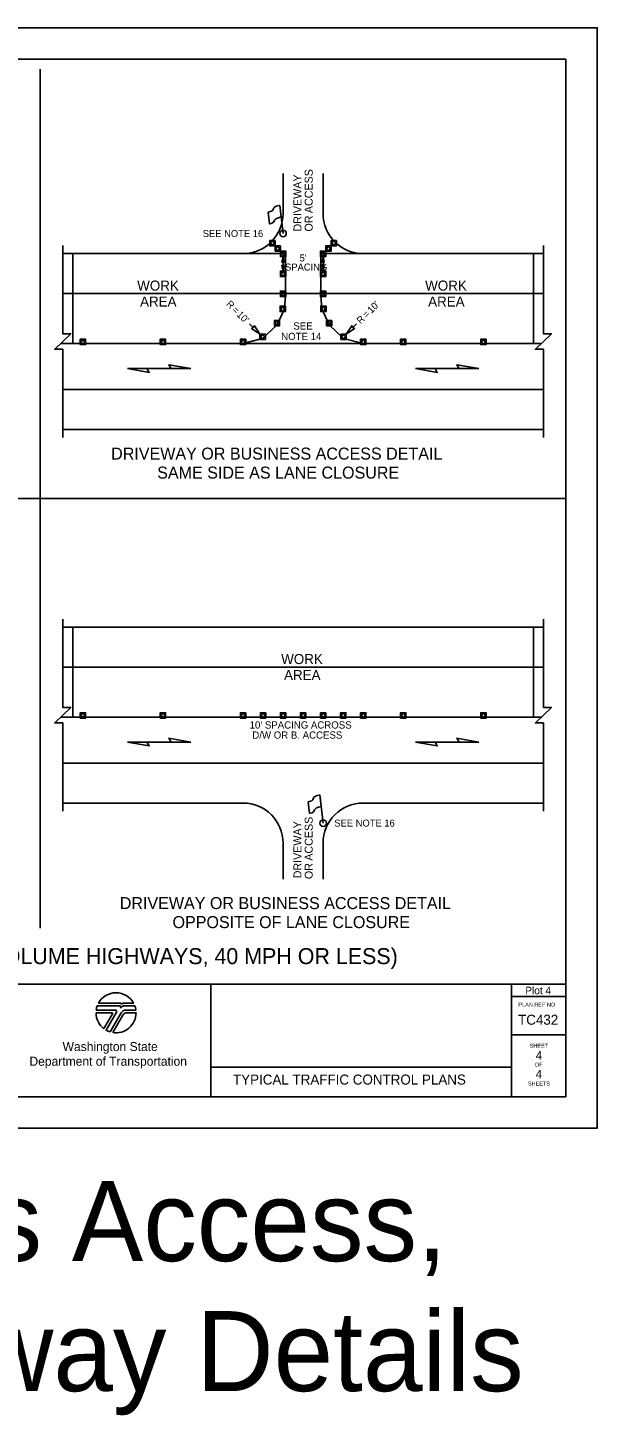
# Model space of a CAD drawing. Extents: x 99999.1 to 100095.7, y 99995 to 100010.7.
# Drawn here: x 100070.38 to 100076.06, y 99996.82 to 100010.69 of the extents above; entities that cross this region are included whole.
import ezdxf

# ---------------------------------------------------------------- set-up
doc = ezdxf.new("R2010")
doc.units = 0
for name, color, linetype in [('RD_ED_DrivewayEdge', 7, 'Continuous'), ('RD_ED_ShoulderPavedEdge', 7, 'Continuous'), ('RD_MK_LineEdgeWhite', 7, 'Continuous'), ('RD_MK_LineSkipCenter', 7, 'Continuous'), ('SH_DE_DetailHeading1Text', 7, 'Continuous'), ('SH_DE_DetailHeading2Text', 7, 'Continuous'), ('SH_GI_PlotLimits', 7, 'Continuous'), ('SH_GI_SheetBorder', 7, 'Continuous'), ('SH_GI_SheetLocationText', 7, 'Continuous'), ('SH_GI_SheetTextInCells', 7, 'Continuous'), ('SH_GI_TitleBlockText', 7, 'Continuous'), ('SH_GI_WSDOTLogo', 7, 'Continuous'), ('TR_WZ_FlaggingStation', 7, 'Continuous'), ('TR_WZ_TrafficCone', 7, 'Continuous'), ('TR_WZ_WorkAreaLabel', 7, 'Continuous'), ('TR_WZ_WorkZoneDetails', 7, 'Continuous'), ('TR_WZ_WorkZoneTextCurrent', 7, 'Continuous')]:
    doc.layers.add(name, color=color, linetype=linetype)

msp = doc.modelspace()

# ---------------------------------------------------------------- linework, layer by layer
at = {"layer": 'RD_ED_DrivewayEdge'}
for p, q in [((100072.925, 100008.83), (100072.925, 100009.23)), ((100073.325, 100008.83), (100073.325, 100009.23)), ((100072.925, 100002.536), (100072.925, 100002.176)), ((100073.325, 100002.536), (100073.325, 100002.176))]:
    msp.add_line(p, q, dxfattribs=at)
for centre, start, end in [((100072.525, 100008.83), 270, 0), ((100073.725, 100008.83), 180, 270), ((100072.525, 100002.536), 0, 90), ((100073.725, 100002.536), 90, 180)]:
    msp.add_arc(centre, 0.4, start, end, dxfattribs=at)
at = {"layer": 'RD_ED_ShoulderPavedEdge'}
for p, q in [((100070.725, 100008.43), (100072.525, 100008.43)), ((100073.725, 100008.43), (100075.525, 100008.43)), ((100070.725, 100006.67), (100075.525, 100006.67)), ((100070.725, 100004.696), (100075.525, 100004.696)), ((100070.725, 100002.936), (100072.525, 100002.936)), ((100073.725, 100002.936), (100075.525, 100002.936))]:
    msp.add_line(p, q, dxfattribs=at)
at = {"layer": 'RD_MK_LineEdgeWhite'}
for p, q in [((100070.725, 100008.03), (100075.525, 100008.03)), ((100070.725, 100007.07), (100075.525, 100007.07)), ((100070.725, 100004.296), (100075.525, 100004.296)), ((100070.725, 100003.336), (100075.525, 100003.336))]:
    msp.add_line(p, q, dxfattribs=at)
at = {"layer": 'RD_MK_LineSkipCenter'}
for points in [[(100075.504, 100007.53), (100070.704, 100007.53)], [(100075.504, 100003.796), (100070.704, 100003.796)]]:
    msp.add_lwpolyline(points, dxfattribs=at)
at = {"layer": 'SH_GI_PlotLimits'}
msp.add_lwpolyline([(100059.062, 99999.687), (100076.062, 99999.687), (100076.062, 100010.687), (100059.062, 100010.687)], close=True, dxfattribs=at)
at = {"layer": 'SH_GI_SheetBorder'}
for p, q in [((100060, 100010.375), (100075.75, 100010.375)), ((100075.75, 100010.375), (100075.75, 100000)), ((100060, 100001.126), (100075.75, 100001.126)), ((100072.205, 100001.126), (100072.205, 100000)), ((100075.208, 100001.126), (100075.208, 100000)), ((100075.208, 100001.001), (100075.75, 100001.001)), ((100075.208, 100000.618), (100075.75, 100000.618)), ((100072.205, 100000.295), (100075.208, 100000.295)), ((100060, 100000), (100075.75, 100000))]:
    msp.add_line(p, q, dxfattribs=at)
at = {"layer": 'SH_GI_WSDOTLogo'}
for p, q in [((100071.059, 100000.866), (100071.25, 100000.866)), ((100071.289, 100000.909), (100071.07, 100000.909)), ((100071.303, 100000.935), (100071.081, 100000.935)), ((100071.433, 100000.935), (100071.335, 100000.935)), ((100071.445, 100000.909), (100071.343, 100000.909)), ((100071.343, 100000.909), (100071.343, 100000.909)), ((100071.356, 100000.866), (100071.456, 100000.866)), ((100071.057, 100000.84), (100071.215, 100000.84)), ((100071.222, 100000.828), (100071.136, 100000.681)), ((100071.261, 100000.846), (100071.157, 100000.667)), ((100071.199, 100000.649), (100071.309, 100000.839)), ((100071.224, 100000.643), (100071.324, 100000.816)), ((100071.365, 100000.839), (100071.457, 100000.839))]:
    msp.add_line(p, q, dxfattribs=at)
for centre, radius, start, end in [((100071.257, 100000.84), 0.2, 28.4787, 151.532), ((100071.257, 100000.84), 0.2, 159.696, 172.5057), ((100071.25, 100000.853), 0.0131, 329.7683, 90), ((100071.289, 100000.895), 0.0148, 327.8418, 89.9985), ((100071.343, 100000.861), 0.0484, 89.9953, 147.8238), ((100071.303, 100000.926), 0.00903, 329.8742, 90.0033), ((100071.356, 100000.812), 0.0542, 90, 149.9974), ((100071.335, 100000.907), 0.0287, 90.0072, 148.1676), ((100071.257, 100000.84), 0.2, 7.4943, 20.2941), ((100071.257, 100000.84), 0.2, 179.9986, 232.8433), ((100071.215, 100000.832), 0.0082, 329.7436, 90), ((100071.257, 100000.84), 0.2, 260.5455, 359.8086), ((100071.365, 100000.792), 0.0476, 90, 150.0543), ((100071.257, 100000.84), 0.2, 239.7929, 253.0448)]:
    msp.add_arc(centre, radius, start, end, dxfattribs=at)
at = {"layer": 'TR_WZ_FlaggingStation'}
for p, q in [((100072.906, 100008.797), (100072.893, 100008.912)), ((100072.925, 100008.63), (100072.893, 100008.911)), ((100072.775, 100008.844), (100072.788, 100008.727)), ((100072.906, 100008.797), (100072.906, 100008.797)), ((100073.175, 100002.949), (100073.188, 100002.832)), ((100073.325, 100002.736), (100073.293, 100003.017)), ((100073.306, 100002.903), (100073.293, 100003.017)), ((100073.306, 100002.903), (100073.306, 100002.903))]:
    msp.add_line(p, q, dxfattribs=at)
for points in [[(100072.893, 100008.912), (100072.887, 100008.91), (100072.869, 100008.907), (100072.856, 100008.903), (100072.846, 100008.897), (100072.837, 100008.892), (100072.832, 100008.885), (100072.827, 100008.877), (100072.827, 100008.871), (100072.821, 100008.862), (100072.811, 100008.854), (100072.798, 100008.849), (100072.775, 100008.844)], [(100072.788, 100008.727), (100072.796, 100008.728), (100072.814, 100008.733), (100072.83, 100008.743), (100072.836, 100008.754), (100072.84, 100008.764), (100072.849, 100008.775), (100072.86, 100008.781), (100072.878, 100008.788), (100072.906, 100008.797)], [(100073.293, 100003.017), (100073.287, 100003.016), (100073.269, 100003.012), (100073.256, 100003.008), (100073.246, 100003.002), (100073.237, 100002.997), (100073.232, 100002.991), (100073.227, 100002.983), (100073.227, 100002.977), (100073.221, 100002.967), (100073.211, 100002.96), (100073.198, 100002.955), (100073.175, 100002.949)], [(100073.188, 100002.832), (100073.196, 100002.834), (100073.214, 100002.838), (100073.23, 100002.849), (100073.236, 100002.859), (100073.24, 100002.87), (100073.249, 100002.88), (100073.26, 100002.887), (100073.278, 100002.894), (100073.306, 100002.903)]]:
    msp.add_lwpolyline(points, dxfattribs=at)
for centre in [(100072.925, 100008.63), (100073.325, 100002.736)]:
    msp.add_circle(centre, 0.0325, dxfattribs=at)
at = {"layer": 'TR_WZ_TrafficCone'}
for points in [[(100072.845, 100008.56), (100072.845, 100008.507), (100072.792, 100008.507), (100072.792, 100008.56), (100072.845, 100008.56)], [(100072.792, 100008.56), (100072.792, 100008.507), (100072.845, 100008.507), (100072.845, 100008.56), (100072.792, 100008.56)], [(100072.898, 100008.507), (100072.898, 100008.454), (100072.845, 100008.454), (100072.845, 100008.507), (100072.898, 100008.507)], [(100072.845, 100008.507), (100072.845, 100008.454), (100072.898, 100008.454), (100072.898, 100008.507), (100072.845, 100008.507)], [(100073.352, 100008.507), (100073.352, 100008.454), (100073.405, 100008.454), (100073.405, 100008.507), (100073.352, 100008.507)], [(100073.405, 100008.507), (100073.405, 100008.454), (100073.352, 100008.454), (100073.352, 100008.507), (100073.405, 100008.507)], [(100073.405, 100008.56), (100073.405, 100008.507), (100073.458, 100008.507), (100073.458, 100008.56), (100073.405, 100008.56)], [(100073.458, 100008.56), (100073.458, 100008.507), (100073.405, 100008.507), (100073.405, 100008.56), (100073.458, 100008.56)], [(100072.898, 100008.454), (100072.952, 100008.454), (100072.952, 100008.4), (100072.898, 100008.4), (100072.898, 100008.454)], [(100072.898, 100008.4), (100072.952, 100008.4), (100072.952, 100008.454), (100072.898, 100008.454), (100072.898, 100008.4)], [(100073.352, 100008.454), (100073.298, 100008.454), (100073.298, 100008.4), (100073.352, 100008.4), (100073.352, 100008.454)], [(100073.352, 100008.4), (100073.298, 100008.4), (100073.298, 100008.454), (100073.352, 100008.454), (100073.352, 100008.4)], [(100072.898, 100008.254), (100072.952, 100008.254), (100072.952, 100008.2), (100072.898, 100008.2), (100072.898, 100008.254)], [(100072.898, 100008.2), (100072.952, 100008.2), (100072.952, 100008.254), (100072.898, 100008.254), (100072.898, 100008.2)], [(100073.352, 100008.254), (100073.298, 100008.254), (100073.298, 100008.2), (100073.352, 100008.2), (100073.352, 100008.254)], [(100073.352, 100008.2), (100073.298, 100008.2), (100073.298, 100008.254), (100073.352, 100008.254), (100073.352, 100008.2)], [(100072.898, 100008.054), (100072.952, 100008.054), (100072.952, 100008), (100072.898, 100008), (100072.898, 100008.054)], [(100072.898, 100008), (100072.952, 100008), (100072.952, 100008.054), (100072.898, 100008.054), (100072.898, 100008)], [(100073.352, 100008.054), (100073.298, 100008.054), (100073.298, 100008), (100073.352, 100008), (100073.352, 100008.054)], [(100073.352, 100008), (100073.298, 100008), (100073.298, 100008.054), (100073.352, 100008.054), (100073.352, 100008)], [(100072.896, 100007.904), (100072.949, 100007.904), (100072.949, 100007.85), (100072.896, 100007.85), (100072.896, 100007.904)], [(100072.896, 100007.85), (100072.949, 100007.85), (100072.949, 100007.904), (100072.896, 100007.904), (100072.896, 100007.85)], [(100073.354, 100007.904), (100073.301, 100007.904), (100073.301, 100007.85), (100073.354, 100007.85), (100073.354, 100007.904)], [(100073.354, 100007.85), (100073.301, 100007.85), (100073.301, 100007.904), (100073.354, 100007.904), (100073.354, 100007.85)], [(100072.838, 100007.762), (100072.891, 100007.762), (100072.891, 100007.708), (100072.838, 100007.708), (100072.838, 100007.762)], [(100072.838, 100007.708), (100072.891, 100007.708), (100072.891, 100007.762), (100072.838, 100007.762), (100072.838, 100007.708)], [(100073.412, 100007.762), (100073.359, 100007.762), (100073.359, 100007.708), (100073.412, 100007.708), (100073.412, 100007.762)], [(100073.412, 100007.708), (100073.359, 100007.708), (100073.359, 100007.762), (100073.412, 100007.762), (100073.412, 100007.708)], [(100070.899, 100007.574), (100070.952, 100007.574), (100070.952, 100007.52), (100070.899, 100007.52), (100070.899, 100007.574)], [(100070.899, 100007.52), (100070.952, 100007.52), (100070.952, 100007.574), (100070.899, 100007.574), (100070.899, 100007.52)], [(100071.699, 100007.574), (100071.752, 100007.574), (100071.752, 100007.52), (100071.699, 100007.52), (100071.699, 100007.574)], [(100071.699, 100007.52), (100071.752, 100007.52), (100071.752, 100007.574), (100071.699, 100007.574), (100071.699, 100007.52)], [(100072.499, 100007.574), (100072.552, 100007.574), (100072.552, 100007.52), (100072.499, 100007.52), (100072.499, 100007.574)], [(100072.499, 100007.52), (100072.552, 100007.52), (100072.552, 100007.574), (100072.499, 100007.574), (100072.499, 100007.52)], [(100072.694, 100007.625), (100072.748, 100007.625), (100072.748, 100007.571), (100072.694, 100007.571), (100072.694, 100007.625)], [(100072.694, 100007.571), (100072.748, 100007.571), (100072.748, 100007.625), (100072.694, 100007.625), (100072.694, 100007.571)], [(100073.556, 100007.625), (100073.502, 100007.625), (100073.502, 100007.571), (100073.556, 100007.571), (100073.556, 100007.625)], [(100073.556, 100007.571), (100073.502, 100007.571), (100073.502, 100007.625), (100073.556, 100007.625), (100073.556, 100007.571)], [(100073.699, 100007.574), (100073.752, 100007.574), (100073.752, 100007.52), (100073.699, 100007.52), (100073.699, 100007.574)], [(100073.699, 100007.52), (100073.752, 100007.52), (100073.752, 100007.574), (100073.699, 100007.574), (100073.699, 100007.52)], [(100074.099, 100007.574), (100074.152, 100007.574), (100074.152, 100007.52), (100074.099, 100007.52), (100074.099, 100007.574)], [(100074.099, 100007.52), (100074.152, 100007.52), (100074.152, 100007.574), (100074.099, 100007.574), (100074.099, 100007.52)], [(100074.899, 100007.574), (100074.952, 100007.574), (100074.952, 100007.52), (100074.899, 100007.52), (100074.899, 100007.574)], [(100074.899, 100007.52), (100074.952, 100007.52), (100074.952, 100007.574), (100074.899, 100007.574), (100074.899, 100007.52)], [(100070.899, 100003.839), (100070.952, 100003.839), (100070.952, 100003.786), (100070.899, 100003.786), (100070.899, 100003.839)], [(100070.899, 100003.786), (100070.952, 100003.786), (100070.952, 100003.839), (100070.899, 100003.839), (100070.899, 100003.786)], [(100071.699, 100003.839), (100071.752, 100003.839), (100071.752, 100003.786), (100071.699, 100003.786), (100071.699, 100003.839)], [(100071.699, 100003.786), (100071.752, 100003.786), (100071.752, 100003.839), (100071.699, 100003.839), (100071.699, 100003.786)], [(100072.499, 100003.839), (100072.552, 100003.839), (100072.552, 100003.786), (100072.499, 100003.786), (100072.499, 100003.839)], [(100072.499, 100003.786), (100072.552, 100003.786), (100072.552, 100003.839), (100072.499, 100003.839), (100072.499, 100003.786)], [(100072.699, 100003.839), (100072.752, 100003.839), (100072.752, 100003.786), (100072.699, 100003.786), (100072.699, 100003.839)], [(100072.699, 100003.786), (100072.752, 100003.786), (100072.752, 100003.839), (100072.699, 100003.839), (100072.699, 100003.786)], [(100072.899, 100003.839), (100072.952, 100003.839), (100072.952, 100003.786), (100072.899, 100003.786), (100072.899, 100003.839)], [(100072.899, 100003.786), (100072.952, 100003.786), (100072.952, 100003.839), (100072.899, 100003.839), (100072.899, 100003.786)], [(100073.099, 100003.839), (100073.152, 100003.839), (100073.152, 100003.786), (100073.099, 100003.786), (100073.099, 100003.839)], [(100073.099, 100003.786), (100073.152, 100003.786), (100073.152, 100003.839), (100073.099, 100003.839), (100073.099, 100003.786)], [(100073.299, 100003.839), (100073.352, 100003.839), (100073.352, 100003.786), (100073.299, 100003.786), (100073.299, 100003.839)], [(100073.299, 100003.786), (100073.352, 100003.786), (100073.352, 100003.839), (100073.299, 100003.839), (100073.299, 100003.786)], [(100073.499, 100003.839), (100073.552, 100003.839), (100073.552, 100003.786), (100073.499, 100003.786), (100073.499, 100003.839)], [(100073.499, 100003.786), (100073.552, 100003.786), (100073.552, 100003.839), (100073.499, 100003.839), (100073.499, 100003.786)], [(100073.699, 100003.839), (100073.752, 100003.839), (100073.752, 100003.786), (100073.699, 100003.786), (100073.699, 100003.839)], [(100073.699, 100003.786), (100073.752, 100003.786), (100073.752, 100003.839), (100073.699, 100003.839), (100073.699, 100003.786)], [(100074.099, 100003.839), (100074.152, 100003.839), (100074.152, 100003.786), (100074.099, 100003.786), (100074.099, 100003.839)], [(100074.099, 100003.786), (100074.152, 100003.786), (100074.152, 100003.839), (100074.099, 100003.839), (100074.099, 100003.786)], [(100074.899, 100003.839), (100074.952, 100003.839), (100074.952, 100003.786), (100074.899, 100003.786), (100074.899, 100003.839)], [(100074.899, 100003.786), (100074.952, 100003.786), (100074.952, 100003.839), (100074.899, 100003.839), (100074.899, 100003.786)]]:
    msp.add_lwpolyline(points, dxfattribs=at)
for centre in [(100072.818, 100008.534), (100072.872, 100008.48), (100073.378, 100008.48), (100073.432, 100008.534), (100072.925, 100008.427), (100073.325, 100008.427), (100072.925, 100008.227), (100073.325, 100008.227), (100072.925, 100008.027), (100073.325, 100008.027), (100072.922, 100007.877), (100073.328, 100007.877), (100072.865, 100007.735), (100073.385, 100007.735), (100070.926, 100007.547), (100071.726, 100007.547), (100072.526, 100007.547), (100072.721, 100007.598), (100073.529, 100007.598), (100073.726, 100007.547), (100074.126, 100007.547), (100074.926, 100007.547), (100070.926, 100003.813), (100071.726, 100003.813), (100072.526, 100003.813), (100072.726, 100003.813), (100072.926, 100003.813), (100073.126, 100003.813), (100073.326, 100003.813), (100073.526, 100003.813), (100073.726, 100003.813), (100074.126, 100003.813), (100074.926, 100003.813)]:
    msp.add_circle(centre, 0.0167, dxfattribs=at)
at = {"layer": 'TR_WZ_WorkZoneDetails'}
for p, q in [((100070.5, 100010.275), (100070.5, 100001.686)), ((100072.925, 100008.346), (100072.925, 100008.308)), ((100073.325, 100008.346), (100073.325, 100008.308)), ((100072.628, 100007.691), (100072.59, 100007.729)), ((100073.622, 100007.691), (100073.66, 100007.729)), ((100071.566, 100007.28), (100071.808, 100007.28)), ((100071.808, 100007.28), (100071.566, 100007.28)), ((100074.443, 100007.28), (100074.684, 100007.28)), ((100074.684, 100007.28), (100074.443, 100007.28)), ((100070.5, 100005.98), (100065.25, 100005.98)), ((100075.75, 100005.98), (100070.5, 100005.98)), ((100071.566, 100003.546), (100071.808, 100003.546)), ((100071.808, 100003.546), (100071.566, 100003.546)), ((100074.443, 100003.546), (100074.684, 100003.546)), ((100074.684, 100003.546), (100074.443, 100003.546))]:
    msp.add_line(p, q, dxfattribs=at)
for points in [[(100070.725, 100006.59), (100070.725, 100007.473), (100070.645, 100007.473), (100070.805, 100007.628), (100070.725, 100007.628), (100070.725, 100008.51)], [(100075.525, 100006.59), (100075.525, 100007.473), (100075.445, 100007.473), (100075.605, 100007.628), (100075.525, 100007.628), (100075.525, 100008.51)], [(100070.725, 100002.856), (100070.725, 100003.738), (100070.645, 100003.738), (100070.805, 100003.893), (100070.725, 100003.893), (100070.725, 100004.776)], [(100075.525, 100002.856), (100075.525, 100003.738), (100075.445, 100003.738), (100075.605, 100003.893), (100075.525, 100003.893), (100075.525, 100004.776)]]:
    msp.add_lwpolyline(points, dxfattribs=at)
for points in [[(100072.948, 100008.43), (100072.948, 100008.207), (100072.948, 100008.007), (100072.939, 100007.877), (100072.939, 100007.877), (100072.939, 100007.877), (100072.865, 100007.718), (100072.865, 100007.718), (100072.865, 100007.718), (100072.721, 100007.581), (100072.526, 100007.53), (100071.529, 100007.53), (100070.949, 100007.53), (100070.825, 100007.53), (100070.825, 100008.43)], [(100072.925, 100008.4), (100072.936, 100008.343), (100072.925, 100008.346), (100072.914, 100008.343)], [(100075.425, 100008.43), (100075.425, 100008.03), (100075.425, 100007.53), (100074.501, 100007.53), (100074.501, 100007.53), (100074.501, 100007.53), (100073.726, 100007.53), (100073.726, 100007.53), (100073.726, 100007.53), (100073.529, 100007.581), (100073.385, 100007.718), (100073.311, 100007.877), (100073.302, 100008.007), (100073.302, 100008.207), (100073.302, 100008.43)], [(100073.325, 100008.4), (100073.336, 100008.343), (100073.325, 100008.346), (100073.314, 100008.343)], [(100072.925, 100008.254), (100072.936, 100008.311), (100072.925, 100008.308), (100072.914, 100008.311)], [(100073.325, 100008.254), (100073.336, 100008.311), (100073.325, 100008.308), (100073.314, 100008.311)], [(100072.694, 100007.625), (100072.611, 100007.681), (100072.628, 100007.691), (100072.639, 100007.708)], [(100073.556, 100007.625), (100073.639, 100007.681), (100073.622, 100007.691), (100073.611, 100007.708)], [(100071.37, 100007.28), (100071.589, 100007.242), (100071.566, 100007.28)], [(100072.004, 100007.28), (100071.785, 100007.319), (100071.808, 100007.28)], [(100074.247, 100007.28), (100074.465, 100007.242), (100074.443, 100007.28)], [(100074.881, 100007.28), (100074.662, 100007.319), (100074.684, 100007.28)], [(100070.825, 100004.696), (100070.825, 100003.796), (100075.425, 100003.796), (100075.425, 100004.696)], [(100071.37, 100003.546), (100071.589, 100003.507), (100071.566, 100003.546)], [(100072.004, 100003.546), (100071.785, 100003.584), (100071.808, 100003.546)], [(100074.247, 100003.546), (100074.465, 100003.507), (100074.443, 100003.546)], [(100074.881, 100003.546), (100074.662, 100003.584), (100074.684, 100003.546)]]:
    msp.add_lwpolyline(points, close=True, dxfattribs=at)

# ---------------------------------------------------------------- texts
at = {"layer": 'SH_DE_DetailHeading1Text'}
msp.add_text('ALTERNATING 1-LANE, 2-WAY TRAFFIC: AFAD-CONTROLLED + TEMP. RUMBLE STRIPS (HIGH VOLUME HIGHWAYS, 40 MPH OR LESS)', height=0.16, rotation=360, dxfattribs=at).set_placement((100060.298, 100001.326))
at = {"layer": 'SH_DE_DetailHeading2Text'}
for s, p in [('DRIVEWAY OR BUSINESS ACCESS DETAIL', (100071.208, 100006.37)), ('SAME SIDE AS LANE CLOSURE', (100071.668, 100006.18)), ('DRIVEWAY OR BUSINESS ACCESS DETAIL', (100071.294, 100001.876)), ('OPPOSITE OF LANE CLOSURE', (100071.821, 100001.686))]:
    msp.add_text(s, height=0.12, rotation=360, dxfattribs=at).set_placement(p)
at = {"layer": 'SH_GI_SheetBorder'}
msp.add_text('PLAN REF NO', height=0.04003, dxfattribs=at).set_placement((100075.275, 100000.901))
at = {"layer": 'SH_GI_SheetLocationText'}
for s, height, p in [('Plot 4', 0.075, (100075.345, 100001.025)), ('Driveway, Business Access,', 0.8, (100061.184, 99998.357)), ('or Intersecting Roadway Details', 0.8, (100060.225, 99997.057))]:
    msp.add_text(s, height=height, dxfattribs=at).set_placement(p)
at = {"layer": 'SH_GI_SheetTextInCells'}
for s, height, p in [('Washington State', 0.09007, (100070.723, 100000.457)), ('SHEET', 0.04, (100075.388, 100000.49)), ('Department of Transportation', 0.09007, (100070.392, 100000.31)), ('OF', 0.04, (100075.441, 100000.301)), ('SHEETS', 0.04, (100075.37, 100000.112))]:
    msp.add_text(s, height=height, dxfattribs=at).set_placement(p)
at = {"layer": 'SH_GI_TitleBlockText'}
for s, height, p in [('TC432', 0.1, (100075.272, 100000.72)), ('4', 0.085, (100075.449, 100000.372)), ('TYPICAL TRAFFIC CONTROL PLANS', 0.1, (100072.425, 100000.122)), ('4', 0.085, (100075.449, 100000.184))]:
    msp.add_text(s, height=height, dxfattribs=at).set_placement(p)
at = {"layer": 'TR_WZ_WorkAreaLabel'}
for s, p in [('WORK', (100071.468, 100008.06)), ('WORK', (100074.344, 100008.06)), ('AREA', (100071.497, 100007.9)), ('AREA', (100074.374, 100007.9)), ('WORK', (100072.906, 100004.326)), ('AREA', (100072.935, 100004.166))]:
    msp.add_text(s, height=0.1, dxfattribs=at).set_placement(p)
at = {"layer": 'TR_WZ_WorkZoneTextCurrent'}
for s, height, rotation, p in [('DRIVEWAY', 0.08, 90, (100073.109, 100008.65)), ('ACCESS', 0.08, 90, (100073.221, 100008.834)), ('OR', 0.08, 90, (100073.221, 100008.65)), ('R', 0.07, 315, (100072.351, 100007.919)), ("10'", 0.07, 45, (100073.808, 100007.827)), ('=', 0.07, 315, (100072.41, 100007.859)), ("10'", 0.07, 315, (100072.457, 100007.813)), ('R', 0.07, 45, (100073.701, 100007.721)), ('=', 0.07, 45, (100073.761, 100007.78)), ('ACCESS', 0.08, 90, (100073.221, 100002.36)), ('DRIVEWAY', 0.08, 90, (100073.109, 100002.184)), ('OR', 0.08, 90, (100073.221, 100002.176))]:
    msp.add_text(s, height=height, rotation=rotation, dxfattribs=at).set_placement(p)
for s, height, p in [('SEE NOTE 16', 0.07, (100072.123, 100008.595)), ("5'", 0.07, (100073.09, 100008.351)), ('SPACING', 0.07, (100072.945, 100008.26)), ('SEE', 0.072, (100073.028, 100007.67)), ('NOTE 14', 0.072, (100072.906, 100007.566)), ("10' SPACING ACROSS", 0.072, (100072.591, 100003.681)), ('D/W OR B. ACCESS', 0.072, (100072.618, 100003.58)), ('SEE NOTE 16', 0.07, (100073.437, 100002.701))]:
    msp.add_text(s, height=height, dxfattribs=at).set_placement(p)

doc.saveas('drawing.dxf')
